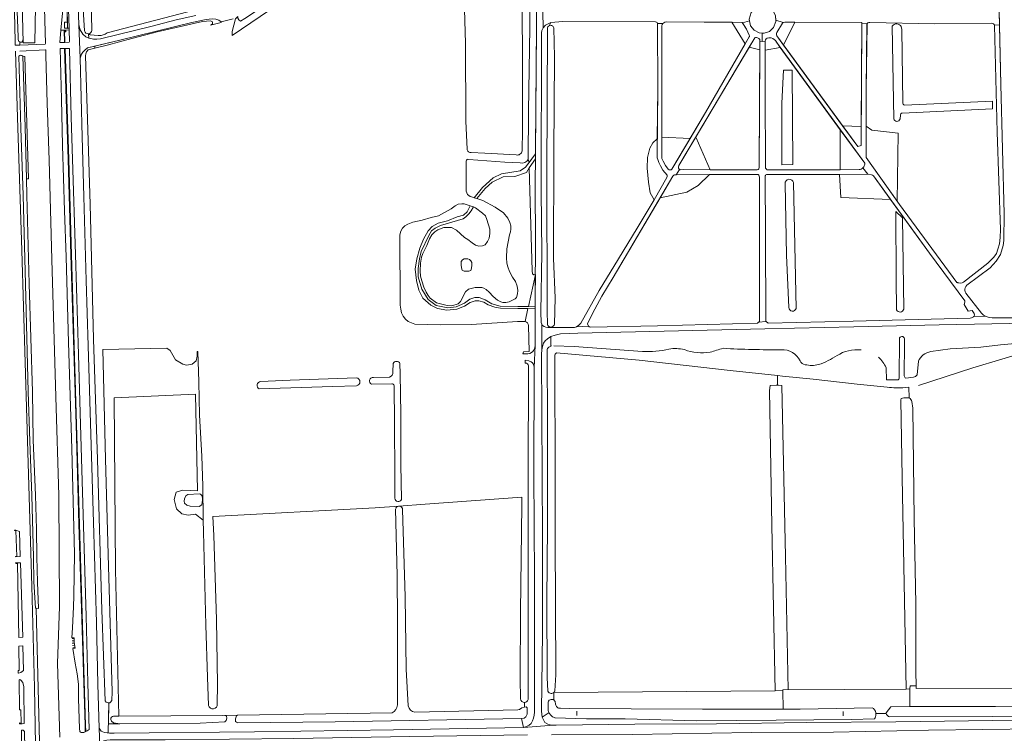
# Model space of a CAD drawing. Header units: metres. Extents: x 209813 to 223847, y 571801 to 587119.
# Tile 357 of 656: x 221449 to 221948, y 576187 to 576549. Entities that reach past the tile are written whole.
import ezdxf

# ---------------------------------------------------------------- set-up
doc = ezdxf.new("R2010")
doc.units = ezdxf.units.M
for name, color, linetype, lineweight in [('B-RO-BV-GELEIDECONSTRUCTIE-G', 8, 'Continuous', 0), ('B-RO-GR-BEPLANTING_CULTUUR_BOSPLANTSOEN-GV', 8, 'Continuous', 0), ('B-RO-GR-BOS_GEMENGD-GV', 8, 'Continuous', 0), ('B-RO-GR-GRAS-GV', 8, 'Continuous', 0), ('B-RO-GR-HAAG-GV', 8, 'Continuous', 0), ('B-RO-IE-MEUBILAIR_WEGMEUBILAIR-S', 8, 'Continuous', 0), ('B-RO-KW-KUNSTWERK_STUW-G', 8, 'Continuous', 0), ('B-RO-OG-TERREIN_CULTUURSCHEIDING-GV', 8, 'Continuous', 0), ('B-RO-OG-WATER_GREPPEL-GV', 8, 'Continuous', 0), ('B-RO-OG-WEG-GV', 8, 'Continuous', 0), ('B-RO-VH-VERHARDING_HALFVERHARDING-GV', 8, 'Continuous', 0), ('B-RO-VH-VERHARDING_PUIN-GV', 8, 'Continuous', 0), ('B-RO-VH-VERHARDING_TEGEL-GV', 8, 'Continuous', 0)]:
    doc.layers.add(name, color=color, linetype=linetype, lineweight=lineweight)

# ---------------------------------------------------------------- blocks, each defined once
blk = doc.blocks.new('SIE-WEG_AFVALBAK-SO')
at = {"linetype": 'ByBlock', "lineweight": 18}
h = blk.add_hatch(color=0, dxfattribs=at)
h.dxf.hatch_style = 1
h.paths.add_polyline_path([(-1.5, -1.5), (1.5, -1.5), (1.5, 1.5), (-1.5, 1.5)])
at = {"color": 0, "linetype": 'ByBlock', "lineweight": 18}
for points in [[(-2, -2), (2, -2), (2, 2), (-2, 2)], [(-1.5, -1.5), (1.5, -1.5), (1.5, 1.5), (-1.5, 1.5)]]:
    blk.add_lwpolyline(points, close=True, dxfattribs=at)

msp = doc.modelspace()

# ---------------------------------------------------------------- linework, layer by layer
at = {"layer": 'B-RO-BV-GELEIDECONSTRUCTIE-G', "flags": 128}
for points in [[(221475.842, 576235.586), (221476.729, 576235.589)], [(221475.867, 576234.402), (221476.727, 576234.404)], [(221475.89, 576233.259), (221476.758, 576233.259)], [(221476.023, 576232.059), (221476.916, 576232.17)], [(221477.074, 576231.015), (221476.185, 576230.868)]]:
    msp.add_lwpolyline(points, dxfattribs=at)
at = {"layer": 'B-RO-GR-BEPLANTING_CULTUUR_BOSPLANTSOEN-GV', "flags": 128}
for points in [[(221449.147, 576650.349), (221449.657, 576592.714), (221450.974, 576537.673), (221456.964, 576537.775), (221458.134, 576602.18), (221452.917, 576624.721), (221450.102, 576640.276), (221450.161, 576653.339), (221449.079, 576653.336)], [(221452.681, 576468.777), (221453.788, 576468.777), (221451.843, 576530.832), (221450.81, 576530.962), (221452.133, 576494.853)], [(221539.667, 576381.191), (221539.226, 576381.1), (221539.226, 576378.812), (221538.797, 576376.38), (221536.648, 576374.664), (221533.927, 576374.235), (221532.065, 576374.664), (221528.341, 576376.952), (221525.619, 576381.672), (221523.901, 576382.816), (221491.402, 576382.13), (221492.77, 576326.49), (221494.27, 576272.33), (221496.15, 576208.47), (221495.93, 576204.07), (221495.353, 576203.288), (221494.91, 576202.93), (221494.504, 576202.92), (221494.303, 576192.28), (221500, 576192.332), (221496.83, 576192.79), (221495.79, 576193.55), (221495.43, 576194.43), (221495.51, 576195.21), (221495.79, 576195.71), (221496.35, 576196.01), (221496.87, 576196.15), (221499.486, 576196.166), (221497.898, 576270.564), (221497.104, 576357.612), (221538.379, 576359.464), (221539.438, 576310.516), (221532.029, 576310.78), (221528.59, 576309.722), (221527.531, 576306.018), (221528.854, 576301.255), (221531.5, 576298.874), (221534.675, 576298.08), (221538.379, 576298.61), (221542.319, 576295.579), (221542.059, 576313.023), (221541.648, 576327.981), (221540.522, 576348.8), (221540.049, 576365.738)], [(221540.95, 576308.77), (221541.55, 576308.13), (221542.01, 576306.97), (221542.01, 576305.67), (221541.57, 576303.43), (221540.31, 576302.49), (221535.77, 576302.63), (221534.01, 576303.21), (221532.85, 576304.15), (221532.65, 576305.21), (221532.83, 576306.49), (221533.45, 576307.87), (221534.45, 576308.53), (221540.37, 576308.89)]]:
    msp.add_lwpolyline(points, close=True, dxfattribs=at)
at = {"layer": 'B-RO-GR-BOS_GEMENGD-GV', "flags": 128}
for points in [[(221703.983, 576482.864), (221704.108, 576493.467), (221704.265, 576527.933), (221703.809, 576583.634), (221703.334, 576637.521), (221704.48, 576672.684)], [(221673.395, 576639.499), (221673.337, 576631.753), (221673.682, 576615.544), (221674.371, 576585.223), (221674.463, 576566.468), (221675.295, 576537.358), (221675.53, 576497.938), (221676.061, 576483.752)], [(221945.29, 576576.13), (221946.59, 576516.57), (221948.31, 576450.89), (221948.13, 576437.43), (221947.91, 576434.87), (221946.55, 576430.41), (221944.27, 576426.89), (221941.29, 576423.65), (221929.43, 576414.77), (221928.85, 576414.07), (221928.61, 576413.45), (221928.496, 576412.772), (221928.483, 576412.217), (221928.61, 576411.45), (221928.85, 576410.77), (221936.81, 576400.59), (221937.95, 576399.57), (221939.29, 576398.87), (221940.81, 576398.47), (221942.35, 576398.25), (221957.05, 576398.25)], [(221484.189, 576542.317), (221485.097, 576541.763), (221489.097, 576541.377), (221489.798, 576541.461), (221490.619, 576541.465), (221492.541, 576542.138), (221493.67, 576542.83), (221518.35, 576549.23), (221534.51, 576553.35), (221547.07, 576555.07), (221548.638, 576555.272), (221545.851, 576565.721), (221518.238, 576565.721), (221485.422, 576564.108), (221485.81, 576544.73), (221485.87, 576544.03)], [(221718.55, 576393.31), (221730.47, 576393.29), (221731.61, 576393.73), (221732.73, 576394.43), (221733.77, 576395.49), (221743.05, 576412.01), (221752.79, 576428.15), (221762.31, 576443.63), (221770.87, 576458.154), (221768.99, 576461.63), (221768.03, 576467.01), (221767.37, 576474.19), (221767.57, 576479.53), (221768.81, 576484.21), (221770.33, 576486.93), (221772.527, 576488.977), (221772.81, 576514.43), (221772.65, 576547.48), (221772.49, 576548.05), (221772.17, 576548.25), (221771.55, 576548.37), (221724.63, 576548.59), (221718.586, 576548.031), (221717.683, 576546.409)], [(221720.057, 576545.287), (221720.409, 576530.426), (221720.128, 576482.078), (221719.963, 576428.387), (221720.7, 576408.434), (221720.406, 576395.032)], [(221892.425, 576499.243), (221892.341, 576508.516), (221891.666, 576546.172)], [(221896.162, 576545.922), (221896.434, 576544.533), (221896.926, 576507.379)], [(221897.849, 576506.123), (221942.502, 576508.099), (221942.514, 576504.314), (221896.678, 576502.063)], [(221895.737, 576501.053), (221895.598, 576499.125)], [(221678.202, 576482.077), (221685.05, 576481.809), (221700.911, 576480.889)], [(221675.577, 576477.785), (221675.683, 576462.391)], [(221703.007, 576476.8), (221695.198, 576477.176), (221676.92, 576478.601)], [(221677.674, 576459.712), (221678.29, 576459.59), (221679.68, 576459.13), (221683.974, 576464.4), (221689.388, 576469.175), (221693.591, 576471.301), (221702.981, 576472.845), (221705.717, 576474.608), (221707.556, 576477.059), (221707.128, 576478.582)], [(221839.165, 576403.498), (221837.97, 576430.076), (221837.314, 576466.236)], [(221841.575, 576466.798), (221842.915, 576403.023)], [(221893.771, 576402.303), (221893.556, 576417.92), (221893.519, 576452.234), (221896.811, 576449.023), (221897.422, 576402.608)], [(221718.507, 576393.53), (221718.55, 576393.31)]]:
    msp.add_lwpolyline(points, dxfattribs=at)
for points in [[(221558.637, 576549.936), (221557.085, 576543.421), (221556.993, 576541.359), (221642.255, 576599.502), (221670.202, 576618.594), (221670.231, 576632.768), (221667.902, 576629.717), (221653.998, 576616.116), (221634.936, 576598.69), (221602.204, 576575.862), (221563.438, 576550.101), (221561.293, 576548.743), (221560.397, 576549.41), (221559.879, 576550.223), (221559.813, 576551.134)], [(221810.283, 576548.117), (221776.97, 576548.29), (221776.35, 576548.19), (221775.33, 576547.53), (221775.07, 576546.99), (221774.83, 576546.27), (221774.769, 576489.814), (221789.115, 576489.257), (221796.93, 576502.45), (221817.07, 576537.155)], [(221866.433, 576495.588), (221875.901, 576495.288), (221876.29, 576548.09), (221842.171, 576548.212), (221836.502, 576536.566)], [(221943.439, 576546.737), (221943.35, 576546.97), (221943.03, 576547.31), (221942.57, 576547.55), (221942.15, 576547.61), (221913.27, 576547.37), (221880.23, 576548.03), (221879.79, 576547.99), (221879.31, 576547.79), (221878.99, 576547.53), (221878.79, 576547.21), (221878.47, 576513.77), (221878.416, 576495.356), (221881.275, 576493.372), (221894.63, 576491.91), (221894.162, 576457.339), (221895.35, 576455.67), (221924.449, 576416.225), (221924.63, 576416.058), (221924.836, 576415.981), (221925.39, 576415.89), (221926.33, 576415.87), (221927.09, 576415.99), (221927.77, 576416.27), (221940.03, 576425.89), (221943.13, 576429.03), (221944.41, 576430.89), (221945.23, 576433.07), (221945.99, 576435.83), (221946.41, 576438.99), (221946.51, 576443.05), (221944.81, 576492.35), (221943.51, 576546.55)], [(221791.752, 576489.435), (221792.27, 576489.47), (221799.33, 576473.322), (221823.07, 576473.23), (221823.59, 576473.39), (221824.03, 576473.87), (221824.23, 576474.41), (221824.473, 576534.1), (221819.055, 576535.494)], [(221865.25, 576473.361), (221865.268, 576493.625), (221834.889, 576535.422), (221827.25, 576534.018), (221827.25, 576513.07), (221827.33, 576474.53), (221827.443, 576474.13), (221827.829, 576473.602), (221828.11, 576473.37), (221828.65, 576473.25)], [(221835.651, 576507.032), (221836.427, 576523.829), (221840.843, 576523.795), (221841.3, 576475.968), (221835.698, 576475.759)], [(221710.696, 576420.127), (221709.908, 576420.019), (221709.186, 576420.597), (221709.005, 576422.043), (221707.627, 576474.373), (221706.132, 576471.864), (221700.299, 576469.897), (221694.431, 576469.718), (221688.773, 576467.086), (221685.259, 576463.854), (221681.07, 576458.67), (221684.07, 576457.69), (221690.39, 576454.39), (221694.47, 576451.41), (221696.67, 576448.69), (221697.83, 576446.57), (221698.25, 576444.87), (221698.25, 576443.19), (221698.09, 576441.81), (221697.65, 576440.33), (221696.31, 576433.15), (221696.11, 576428.73), (221696.31, 576425.99), (221696.77, 576424.01), (221697.59, 576421.69), (221699.17, 576418.81), (221700.71, 576416.57), (221701.47, 576414.27), (221701.83, 576412.03), (221701.71, 576410.31), (221701.13, 576408.55), (221700.49, 576407.85), (221697.37, 576406.25), (221695.73, 576405.99), (221694.29, 576405.97), (221693.15, 576406.29), (221691.47, 576407.23), (221689.39, 576409.01), (221687.37, 576411.17), (221685.73, 576412.59), (221684.63, 576413.25), (221683.65, 576413.59), (221682.25, 576413.67), (221680.17, 576413.57), (221676.87, 576412.77), (221675.33, 576411.33), (221672.79, 576406.43), (221671.65, 576405.31), (221668.37, 576404.37), (221666.05, 576404.45), (221660.63, 576405.87), (221657.43, 576408.17), (221656.31, 576409.57), (221655.35, 576411.19), (221654.23, 576413.71), (221653.13, 576416.93), (221652.53, 576419.35), (221652.25, 576421.81), (221652.51, 576426.01), (221653.05, 576428.97), (221653.65, 576430.85), (221655.73, 576434.99), (221657.05, 576438.21), (221658.15, 576440.39), (221659.79, 576441.87), (221661.31, 576442.89), (221664.33, 576444.07), (221668.25, 576444.03), (221670.73, 576442.71), (221674.77, 576439.03), (221676.53, 576437.93), (221678.59, 576436.21), (221680.31, 576435.05), (221681.97, 576434.57), (221683.85, 576434.67), (221685.31, 576435.33), (221686.49, 576436.93), (221687.29, 576438.63), (221687.67, 576440.99), (221687.59, 576443.11), (221686.07, 576448.03), (221685.35, 576449.91), (221683.95, 576451.35), (221680.35, 576453.99), (221679.289, 576454.495), (221678.198, 576452.504), (221677.008, 576450.918), (221675.442, 576449.374), (221674.127, 576448.393), (221662.571, 576445.045), (221659.964, 576443.628), (221658.085, 576442.271), (221656.683, 576439.908), (221652.838, 576431.91), (221651.906, 576428.145), (221651.244, 576423.247), (221651.244, 576418.945), (221653.13, 576412.776), (221656.341, 576407.481), (221660.38, 576404.503), (221666.279, 576403.336), (221670.516, 576403.766), (221674.768, 576405.634), (221677.561, 576407.713), (221679.939, 576408.486), (221682.197, 576408.486), (221685.228, 576407.416), (221688.616, 576405.396), (221692.835, 576404.148), (221707.178, 576403.919)], [(221737.699, 576393.95), (221737.91, 576393.71), (221738.33, 576393.57), (221738.65, 576393.53), (221772.57, 576394.13), (221823.33, 576395.45), (221824.33, 576396.41), (221824.39, 576415.77), (221824.39, 576469.37), (221824.17, 576470.29), (221823.99, 576470.61), (221823.63, 576470.87), (221823.31, 576470.97), (221798.904, 576470.841), (221793.31, 576465.27), (221787.47, 576461.99), (221773.989, 576459.049), (221750.15, 576418.73), (221744.35, 576409.13), (221739.67, 576400.41), (221737.07, 576395.17)], [(221933.009, 576398.872), (221933.19, 576399.15), (221933.25, 576399.63), (221933.23, 576400.47), (221932.07, 576401.99), (221930.17, 576401.57), (221928.01, 576405.03), (221928.39, 576406.09), (221928.41, 576406.85), (221910.59, 576431.01), (221890.752, 576458.316), (221865.49, 576459.19), (221864.907, 576470.991), (221827.95, 576470.89), (221827.61, 576470.73), (221827.41, 576470.49), (221827.27, 576470.23), (221827.31, 576440.65), (221827.51, 576396.61), (221828.65, 576395.59), (221871.87, 576396.51), (221931.17, 576398.03), (221931.87, 576398.15), (221932.89, 576398.69)], [(221706.951, 576402.872), (221692.95, 576403.096), (221690.11, 576403.61), (221686.865, 576404.815), (221684.548, 576406.159), (221682.044, 576406.9), (221680.144, 576406.9), (221677.594, 576405.927), (221674.848, 576404.167), (221670.954, 576402.545), (221665.901, 576402.035), (221661.166, 576402.966), (221657.642, 576404.588), (221653.702, 576408.203), (221651.662, 576412.328), (221650.411, 576417.148), (221649.812, 576422.92), (221650.693, 576428.11), (221652.223, 576433.486), (221654.077, 576438.167), (221656.302, 576442.292), (221658.434, 576444.47), (221661.355, 576446.232), (221666.082, 576447.376), (221671.148, 576449.389), (221674.263, 576450.251), (221676.068, 576451.909), (221677.739, 576455.021), (221674.65, 576456.07), (221673.39, 576456.07), (221671.59, 576455.83), (221670.03, 576455.11), (221667.95, 576453.53), (221661.55, 576450.01), (221657.81, 576449.15), (221653.37, 576447.79), (221648.55, 576446.73), (221645.99, 576445.67), (221644.49, 576444.83), (221643.41, 576443.75), (221642.49, 576442.19), (221642.01, 576440.33), (221642.25, 576404.71), (221642.47, 576402.57), (221642.89, 576400.825), (221643.637, 576399.11), (221644.91, 576397.49), (221646.21, 576396.35), (221649.65, 576395.03), (221662.75, 576394.75), (221678.31, 576394.79), (221701.63, 576396.33), (221705.588, 576396.317)], [(221678.07, 576427.19), (221677.31, 576427.87), (221676.45, 576428.19), (221675.55, 576428.19), (221674.57, 576428.11), (221673.79, 576427.69), (221673.13, 576426.77), (221673.044, 576425.509), (221673.06, 576425.092), (221673.25, 576423.53), (221673.55, 576422.39), (221674.55, 576421.93), (221676.93, 576421.95), (221678.01, 576422.31), (221678.35, 576423.43), (221678.51, 576424.93), (221678.47, 576426.23)]]:
    msp.add_lwpolyline(points, close=True, dxfattribs=at)
at = {"layer": 'B-RO-GR-BOS_GEMENGD-GV'}
for points in [[(221485.87, 576544.03, -0.3541454), (221484.189, 576542.317)], [(221717.683, 576546.409, -0.5022098), (221720.057, 576545.287)], [(221891.666, 576546.172, -0.5698342), (221896.162, 576545.922)], [(221896.926, 576507.379, 0.4447622), (221897.849, 576506.123)], [(221895.598, 576499.125, -0.8150113), (221892.425, 576499.243)], [(221896.678, 576502.063, 0.4085232), (221895.737, 576501.053)], [(221676.061, 576483.752, 0.4380865), (221678.202, 576482.077)], [(221700.911, 576480.889, 0.445322), (221703.983, 576482.864)], [(221676.92, 576478.601, 0.4755036), (221675.577, 576477.785)], [(221707.128, 576478.582, -0.340098), (221703.007, 576476.8)], [(221837.314, 576466.236, -0.9335936), (221841.575, 576466.798)], [(221675.683, 576462.391, 0.2370978), (221677.674, 576459.712)], [(221842.915, 576403.023, -0.8759967), (221839.165, 576403.498)], [(221897.422, 576402.608, -0.7052837), (221893.771, 576402.303)], [(221720.406, 576395.032, -0.3662617), (221718.507, 576393.53)]]:
    msp.add_lwpolyline(points, format="xyb", dxfattribs=at)
at = {"layer": 'B-RO-GR-GRAS-GV', "flags": 128}
for points in [[(222017.216, 576210.382), (222015.85, 576256.18), (222014.93, 576297.46), (222014.17, 576348.58), (222012.73, 576394.62), (222012.61, 576395.22), (222012.05, 576395.96), (222011.13, 576396.12), (222010.25, 576396.1), (221983.375, 576388.012), (221961.893, 576381.611), (221932.503, 576372.797), (221904.943, 576363.893)], [(221832.708, 576364.089), (221833.472, 576364.122), (221833.38, 576368.916), (221809.523, 576371.467), (221763.249, 576376.684), (221721.457, 576380.46)], [(221720.513, 576379.036), (221720.512, 576370.839), (221720.731, 576324.108), (221720.663, 576286.956), (221721.121, 576217.096), (221720.655, 576209.071)], [(221873.835, 576364.536), (221851.559, 576367.157), (221835.954, 576368.641), (221833.38, 576368.916)], [(221889.031, 576363.096), (221873.835, 576364.536)], [(221545.04, 576201.643), (221544.569, 576215.929), (221543.738, 576242.325), (221542.418, 576289.647), (221542.319, 576295.579), (221538.379, 576298.61), (221534.675, 576298.08), (221531.5, 576298.874), (221528.854, 576301.255), (221527.531, 576306.018), (221528.59, 576309.722), (221532.029, 576310.78), (221539.438, 576310.516), (221538.379, 576359.464), (221497.104, 576357.612), (221497.898, 576270.564), (221499.486, 576196.166), (221552.35, 576196.49), (221559.79, 576196.73), (221638.18, 576197.922)], [(221720.03, 576208.153), (221832.204, 576209.085), (221830.614, 576292.836), (221829.344, 576361.417), (221829.662, 576363.957), (221832.708, 576364.089)], [(221833.472, 576364.122), (221833.92, 576364.083), (221835.602, 576363.935), (221837.587, 576277.152), (221838.91, 576209.542)], [(221900.027, 576363.014), (221898.172, 576362.832)], [(221900.027, 576363.014), (221900.203, 576357.671)], [(221898.755, 576209.905), (221896.721, 576317.236), (221896.06, 576356.659), (221896.192, 576357.321), (221897.515, 576357.718), (221900.203, 576357.671)], [(221901.597, 576355.722), (221902.059, 576352.388), (221902.747, 576296.23), (221903.536, 576253.168), (221903.598, 576220.165), (221903.727, 576210.162), (222017.216, 576210.382)], [(221703.818, 576307.336), (221654.852, 576303.771), (221641.493, 576302.697)], [(221703.093, 576204.973), (221703.056, 576215.065), (221703.242, 576249.244), (221703.823, 576303.147), (221703.818, 576307.336)], [(221641.439, 576302.694), (221629.467, 576301.922), (221547.168, 576297.425), (221547.714, 576287.779), (221549.059, 576245.17), (221549.495, 576212.294), (221549.462, 576202.32)], [(221640.754, 576201.833), (221640.841, 576209.65), (221640.819, 576244.485), (221640.627, 576267.366), (221639.836, 576301.416)], [(221643.413, 576300.967), (221644.678, 576256.617), (221645.239, 576220.067), (221646.148, 576201.34)], [(221883.319, 576197.908), (221883.368, 576197.562), (221888.566, 576197.556), (221888.489, 576197.905), (221890.832, 576200.854), (221900.48, 576201.032), (221900.623, 576210.103), (221898.755, 576209.905), (221836.16, 576209.532), (221836.167, 576209.118)], [(221903.671, 576211.503), (221900.646, 576211.541), (221900.623, 576210.103)], [(221720.03, 576208.153), (221720.011, 576204.384)], [(221723.377, 576200.204), (221728.173, 576200.138), (221759.288, 576199.956), (221795.381, 576199.774), (221836.254, 576199.728), (221836.167, 576209.118), (221832.204, 576209.085)], [(221649.688, 576198.112), (221701.89, 576199.33), (221702.65, 576199.49), (221703.926, 576200.432), (221705.022, 576200.742), (221705.22, 576200.758), (221705.246, 576203.165)], [(221720.683, 576203.574), (221720.945, 576202.193)], [(221836.254, 576199.728), (221844.899, 576199.718), (221881.479, 576200.471)], [(221900.48, 576201.032), (221943.986, 576201.137), (221997.983, 576201.366)]]:
    msp.add_lwpolyline(points, dxfattribs=at)
at = {"layer": 'B-RO-GR-GRAS-GV'}
for points in [[(221721.457, 576380.46, 0.2435103), (221720.513, 576379.036)], [(221898.172, 576362.832, -0.0531701), (221889.031, 576363.096)], [(221900.203, 576357.671, -0.1825558), (221901.597, 576355.722)], [(221705.246, 576203.165, -0.4132886), (221703.093, 576204.973)], [(221720.655, 576209.071, -0.1431128), (221720.03, 576208.153)], [(221549.462, 576202.32, -0.9241846), (221545.04, 576201.643)], [(221638.18, 576197.922, 0.2777084), (221640.754, 576201.833)], [(221646.148, 576201.34, 0.2766073), (221649.688, 576198.112)], [(221720.011, 576204.384, -0.1416037), (221720.683, 576203.574)], [(221720.945, 576202.193, 0.4267798), (221723.377, 576200.204)], [(221881.479, 576200.471, -0.2186735), (221883.319, 576197.908)]]:
    msp.add_lwpolyline(points, format="xyb", dxfattribs=at)
msp.add_arc((221641.584, 576300.867), 1.832, 3.12673, 154.6986, dxfattribs=at)
at = {"layer": 'B-RO-GR-HAAG-GV', "flags": 128}
msp.add_lwpolyline([(221471.783, 576544.176), (221471.944, 576537.957), (221472.244, 576537.962), (221472.082, 576544.193)], close=True, dxfattribs=at)
for points in [[(221479.331, 576293.602), (221482.425, 576191.56), (221482.55, 576188.278), (221482.845, 576188.413), (221482.725, 576191.57), (221479.631, 576293.611), (221478.152, 576344.105), (221475.593, 576430.256), (221474.133, 576478.508), (221472.345, 576534.797), (221472.044, 576534.801), (221473.833, 576478.499)], [(221475.293, 576430.247), (221477.852, 576344.096)]]:
    msp.add_lwpolyline(points, dxfattribs=at)
at = {"layer": 'B-RO-KW-KUNSTWERK_STUW-G', "flags": 128}
for points in [[(221731.804, 576198.67), (221731.804, 576196.426)], [(221866.74, 576198.532), (221866.74, 576196.341)]]:
    msp.add_lwpolyline(points, dxfattribs=at)
at = {"layer": 'B-RO-OG-TERREIN_CULTUURSCHEIDING-GV', "flags": 128}
msp.add_lwpolyline([(221819.315, 576548.953), (221819.79, 576546.41), (221821.65, 576544.09), (221824.21, 576542.77), (221826.67, 576542.59), (221829.37, 576543.41), (221831.43, 576545.57), (221832.61, 576548.59), (221832.51, 576551.65), (221830.95, 576554.39), (221828.01, 576556.21), (221824.77, 576556.35), (221821.69, 576554.79), (221820.15, 576553.07), (221819.17, 576549.73)], close=True, dxfattribs=at)
at = {"layer": 'B-RO-OG-WATER_GREPPEL-GV', "flags": 128}
for points in [[(221638.569, 576375.058), (221638.472, 576370.842)], [(221642.852, 576306.127), (221642.472, 576323.859), (221642.529, 576349.41), (221642.191, 576369.877), (221642.08, 576375.052)], [(221620.076, 576367.86), (221586.403, 576366.568), (221571.548, 576365.878)], [(221627.629, 576364.49), (221637.877, 576364.756)], [(221636.772, 576368.165), (221628.604, 576368.015)], [(221570.773, 576362.236), (221608.028, 576363.414), (221620.073, 576363.723)], [(221639.142, 576363.884), (221639.358, 576344.822), (221639.5, 576318.453), (221639.453, 576306.67)]]:
    msp.add_lwpolyline(points, dxfattribs=at)
at = {"layer": 'B-RO-OG-WATER_GREPPEL-GV'}
for points in [[(221642.08, 576375.052, 0.596411), (221638.569, 576375.058)], [(221638.472, 576370.842, -0.3849128), (221636.772, 576368.165)], [(221571.548, 576365.878, 0.8107968), (221570.773, 576362.236)], [(221620.073, 576363.723, 0.8191928), (221620.076, 576367.86)], [(221628.604, 576368.015, 0.8330923), (221627.629, 576364.49)], [(221637.877, 576364.756, -0.3419492), (221639.142, 576363.884)], [(221639.453, 576306.67, 0.7929016), (221642.852, 576306.127)]]:
    msp.add_lwpolyline(points, format="xyb", dxfattribs=at)
at = {"layer": 'B-RO-OG-WEG-GV', "flags": 128}
for points in [[(221471.175, 576578.428), (221471.324, 576578.654), (221472.477, 576578.779), (221473.113, 576559.69), (221473.58, 576545.05), (221474.316, 576545.072), (221473.07, 576583.67), (221471.31, 576643.61), (221469.39, 576714.58), (221468.09, 576754.1), (221467.882, 576763.264), (221466.759, 576822.055), (221464.714, 576943.23)], [(221482.123, 576543.741), (221480.21, 576574.47), (221477.95, 576651.31), (221476.29, 576714.066), (221476.51, 576728.48), (221475.314, 576767.447), (221474.977, 576789.388), (221474.914, 576791.342), (221473.701, 576790.798), (221472.535, 576789.563), (221473.247, 576759.1), (221473.69, 576743.18), (221474.59, 576703.194), (221474.67, 576701.55), (221476.13, 576657.27), (221477.21, 576610.47), (221478.53, 576566.93), (221479.31, 576546.758), (221479.97, 576544.33), (221481.35, 576542.05), (221482.77, 576540.79), (221484.274, 576540.108), (221484.189, 576542.317)], [(221707.579, 576674.678), (221708.019, 576666.543), (221707.375, 576635.511), (221707.75, 576581.586), (221707.945, 576545.408), (221707.277, 576503.075), (221707.128, 576478.582), (221707.556, 576477.059), (221710.808, 576481.365), (221712.221, 576671.789), (221712.288, 576673.653), (221712.153, 576675.099), (221712.15, 576676.44), (221711.81, 576678.34), (221711.33, 576679.28), (221710.45, 576680), (221709.57, 576680.32), (221708.35, 576680.32)], [(221454.066, 576625.339), (221452.941, 576625.925), (221450.221, 576640.218), (221451.405, 576640.411), (221450.786, 576653.341), (221450.161, 576653.339), (221450.102, 576640.276), (221452.917, 576624.721), (221458.134, 576602.18), (221456.964, 576537.775), (221450.974, 576537.673), (221450.935, 576539.315), (221450.72, 576538.451), (221450.374, 576538.078), (221449.712, 576538.054), (221449.429, 576538.149)], [(221655.294, 576632.376), (221652.884, 576629.414), (221637.758, 576614.671), (221631.09, 576608.763), (221615.269, 576596.367), (221593.596, 576579.324), (221580.725, 576570.83), (221573.957, 576567.255), (221573.757, 576567.213), (221573.555, 576567.195), (221567.679, 576562.747), (221561.01, 576558.59), (221557.09, 576557.03), (221554.09, 576556.15), (221547.07, 576555.07), (221534.51, 576553.35), (221518.35, 576549.23), (221493.67, 576542.83), (221492.541, 576542.138), (221490.619, 576541.465), (221489.798, 576541.461), (221489.097, 576541.377), (221485.097, 576541.763), (221484.189, 576542.317)], [(221449.38, 576536.539), (221462.139, 576537.031), (221462.357, 576537.368), (221460.676, 576597.249), (221458.324, 576609.253), (221454.439, 576625.869)], [(221484.274, 576540.108), (221484.49, 576540.01), (221486.69, 576539.57), (221488.37, 576539.55), (221490.29, 576539.79), (221515.77, 576546.03), (221528.59, 576549.31), (221538.57, 576551.63)], [(221471.783, 576544.176), (221470.084, 576544.083), (221469.681, 576537.917), (221471.944, 576537.957)], [(221472.082, 576544.193), (221471.783, 576544.176), (221471.944, 576537.957), (221472.244, 576537.962)], [(221714.719, 576545.356), (221714.059, 576544.044), (221713.815, 576542.72), (221713.63, 576462.71), (221713.99, 576431.27), (221713.51, 576401.01), (221713.67, 576395.91), (221713.95, 576394.97), (221714.39, 576394.25), (221715.09, 576393.85), (221716.03, 576393.51), (221718.55, 576393.31), (221718.507, 576393.53)], [(221717.683, 576546.409), (221718.586, 576548.031), (221715.923, 576546.734), (221714.719, 576545.356)], [(221716.813, 576394.749), (221716.676, 576401.763), (221716.464, 576470.697), (221716.819, 576545.063)], [(221469.611, 576185.453), (221468.522, 576222.953), (221469.428, 576251.844), (221469.122, 576308.044), (221467.682, 576358.063), (221465.606, 576427.762), (221464.163, 576478.259), (221463.272, 576507.129), (221462.59, 576531.369), (221462.484, 576534.047), (221462.301, 576534.141), (221449.288, 576533.555)], [(221472.044, 576534.801), (221469.836, 576534.824), (221470.43, 576509.211), (221471.068, 576485.615), (221472.041, 576452.511), (221472.786, 576429.104), (221474.037, 576385.666), (221475.644, 576331.695), (221477.069, 576278.548), (221476.766, 576257.206), (221476.543, 576251.685), (221475.98, 576240.965), (221475.745, 576235.867), (221476.937, 576235.905), (221476.943, 576233.507), (221477.333, 576230.664), (221476.151, 576230.439), (221477.478, 576222.972), (221478.456, 576217.698), (221479.031, 576212.455), (221479.174, 576205.002), (221479.548, 576189.932), (221479.74, 576188.344), (221479.881, 576188.161), (221480.093, 576187.997), (221480.503, 576187.803), (221481.089, 576187.812), (221481.739, 576187.92), (221482.55, 576188.278)], [(221472.345, 576534.797), (221472.044, 576534.801), (221473.833, 576478.499), (221475.293, 576430.247), (221477.852, 576344.096), (221479.331, 576293.602), (221482.425, 576191.56), (221482.55, 576188.278), (221482.845, 576188.413)], [(221479.631, 576293.611), (221482.725, 576191.57), (221482.845, 576188.413), (221483.529, 576188.738), (221484.439, 576189.361), (221483.89, 576213.03), (221483.01, 576246.91), (221480.15, 576344.19), (221479.07, 576379.63), (221477.59, 576430.37), (221476.13, 576478.65), (221475.451, 576500), (221474.587, 576534.572), (221474.466, 576534.775), (221472.345, 576534.797), (221474.133, 576478.508)], [(221487.38, 576536.073), (221483.65, 576535.17), (221482.35, 576534.05), (221481.35, 576533.05), (221480.61, 576531.91), (221479.965, 576529.85), (221480.91, 576489.95), (221481.77, 576459.71), (221482.93, 576417.09), (221484.05, 576383.97), (221486.65, 576294.43), (221488.31, 576243.69), (221488.83, 576212.35), (221489.655, 576190.024), (221490.55, 576188.63), (221492.21, 576187.91), (221494.216, 576187.65), (221494.504, 576202.92), (221494.11, 576202.91), (221493.15, 576203.21), (221492.57, 576203.93), (221490.933, 576250), (221488.67, 576326.35), (221486.79, 576387.35), (221485.05, 576455.87), (221482.73, 576531.11), (221482.77, 576532.09), (221483.11, 576533.21), (221483.97, 576534.17), (221487.401, 576535.031)], [(221447.108, 576533.457), (221448.132, 576499.839), (221450.331, 576432.344), (221452.964, 576347.181), (221455.438, 576262.113), (221456.726, 576210.626), (221457.579, 576162.557), (221457.936, 576140.194), (221458.703, 576114.5), (221458.94, 576114.515), (221458.795, 576108.725), (221459.364, 576108.614), (221459.413, 576108.452), (221460.318, 576108.393), (221459.615, 576144.066), (221459.372, 576166.948)], [(221457.717, 576250.911), (221457.268, 576250.935), (221456.445, 576264.389), (221456.368, 576276.822), (221455.411, 576308.175), (221454.403, 576335.637), (221453.663, 576360.628), (221452.193, 576415.305), (221451.077, 576460.388), (221449.839, 576494.494), (221448.845, 576530.957)], [(221450.81, 576530.962), (221451.843, 576530.832), (221453.788, 576468.777), (221452.681, 576468.777), (221452.857, 576460.396), (221454.046, 576415.487), (221455.752, 576360.741), (221456.193, 576336.17), (221457.364, 576308.241), (221457.738, 576291.089), (221457.986, 576277.033), (221458.4, 576264.144), (221458.853, 576250.849), (221457.717, 576250.911), (221459.651, 576169.67), (221459.372, 576166.948), (221460.546, 576166.982), (221460.739, 576144.081), (221459.615, 576144.066)], [(221475.593, 576430.256), (221478.152, 576344.105)], [(221707.232, 576394.395), (221707.613, 576381.149), (221704.746, 576380.936), (221704.306, 576379.918), (221706.95, 576379.99), (221707.95, 576380.11), (221708.71, 576380.55), (221709.41, 576381.17), (221709.81, 576381.71), (221710.15, 576382.29), (221710.473, 576383.077), (221710.65, 576384.33), (221710.62, 576402.813), (221706.951, 576402.872)], [(221706.951, 576402.872), (221705.588, 576396.317)], [(221960.07, 576395.57), (221915.39, 576394.67), (221872.13, 576393.73), (221826.99, 576392.59), (221732.29, 576390.49), (221723.43, 576390.03), (221720.81, 576389.49), (221718.63, 576388.67)], [(221717.844, 576383.566), (221718.149, 576383.735), (221718.47, 576383.874), (221718.63, 576388.67), (221716.85, 576387.57), (221715.75, 576386.55), (221714.91, 576385.41), (221714.27, 576383.75), (221713.91, 576381.95), (221713.81, 576379.85), (221714.37, 576287.55), (221714.31, 576238.47), (221713.79, 576198.71), (221714.15, 576195.59), (221717.638, 576197.951)], [(221895.098, 576367.575), (221895.251, 576387.527)], [(221897.78, 576387.679), (221897.839, 576385.392), (221897.73, 576368.771)], [(221911.161, 576381.083), (221921.004, 576382.527), (221936.564, 576383.372), (221946.547, 576384.529), (221959.411, 576385.78), (221959.594, 576385.818)], [(221717.012, 576208.819), (221716.609, 576215.729), (221716.595, 576254.908), (221716.858, 576292.82), (221716.783, 576342.827), (221716.685, 576382.379)], [(221718.47, 576383.874), (221718.864, 576383.994)], [(221720.002, 576384.077), (221730.454, 576383.738), (221765.074, 576381.116)], [(221705.246, 576203.165), (221705.22, 576200.758), (221706.001, 576200.819), (221706.49, 576200.45), (221706.47, 576197.23), (221705.87, 576195.83), (221705.11, 576195.23), (221703.61, 576194.95), (221704.77, 576190.45), (221706.27, 576190.87), (221707.51, 576191.55), (221708.51, 576192.53), (221709.31, 576193.73), (221709.75, 576195.13), (221710.09, 576196.73), (221710.23, 576198.25), (221710.29, 576266.21), (221710.01, 576319.55), (221710.09, 576372.87), (221709.89, 576374.33), (221709.25, 576375.41), (221708.55, 576375.97), (221707.47, 576376.49), (221705.568, 576376.809), (221705.569, 576375.231)], [(221904.219, 576369.348), (221904.889, 576376.157)], [(221707.169, 576373.842), (221707.205, 576366.096), (221707.083, 576325.291), (221707.142, 576260.894), (221706.977, 576204.541)], [(221888.487, 576372.914), (221888.638, 576366.734), (221894.67, 576366.717)], [(221898.566, 576367.649), (221902.33, 576368.069)], [(221718.727, 576204.677), (221719.054, 576204.693), (221719.38, 576204.653), (221719.708, 576204.547), (221720.011, 576204.384), (221720.03, 576208.153), (221719.689, 576207.928), (221719.363, 576207.794), (221719.041, 576207.723), (221718.712, 576207.708)], [(221717.275, 576198.994), (221717.208, 576203.345)], [(221703.61, 576194.95), (221609.15, 576193.29), (221559.85, 576192.85), (221559.13, 576193.07), (221558.75, 576193.53), (221558.73, 576194.89), (221559.23, 576196.39), (221559.79, 576196.73), (221553.35, 576196.47), (221554.05, 576196.21), (221554.25, 576195.21), (221554.01, 576194.01), (221553.33, 576193.21), (221540.85, 576192.69), (221494.303, 576192.28)], [(221714.15, 576195.59), (221715.59, 576192.89), (221717.03, 576192.17), (221718.23, 576191.79), (221719.91, 576191.63), (221721.21, 576191.61), (221761.21, 576192.11), (221802.47, 576192.35), (221848.27, 576192.89), (221893.49, 576193.33), (221954.87, 576194.17), (222009.65, 576194.73), (222018.917, 576194.904)], [(221882.565, 576194.852), (221870.921, 576194.558), (221832.697, 576194.125), (221792.559, 576193.879), (221756.153, 576194.875), (221736.586, 576194.894), (221720.626, 576195.319)], [(221888.782, 576197.019), (221888.667, 576197.255), (221888.566, 576197.556), (221883.368, 576197.562), (221883.385, 576197.074)], [(221997.388, 576196.394), (221974.653, 576196.261), (221942.487, 576195.916), (221890.084, 576195.862)], [(221494.216, 576187.65), (221494.83, 576187.57), (221497.11, 576187.53), (221568.31, 576188.17), (221638.85, 576189.19), (221704.77, 576190.45)], [(222025.815, 576186.872), (222025.087, 576189.03), (222024.337, 576190.05), (222023.493, 576190.66), (222022.93, 576190.976), (222022.296, 576191.176), (222021.007, 576191.293), (222019.259, 576191.269), (221965.13, 576189.81), (221909.95, 576189.15), (221861.79, 576188.11), (221820.23, 576187.89), (221759.87, 576186.85)]]:
    msp.add_lwpolyline(points, dxfattribs=at)
for points in [[(221444.62, 576653.324), (221445.184, 576619.294), (221446.347, 576568.472), (221446.957, 576538.403), (221447.017, 576536.448), (221449.38, 576536.539), (221449.429, 576538.149), (221448.895, 576538.329), (221448.57, 576539.417), (221448.458, 576540.788), (221447.516, 576566.77), (221446.952, 576592.774), (221446.357, 576650.941), (221446.992, 576652.04), (221447.686, 576652.362), (221448.538, 576652.034), (221448.846, 576651.427), (221449.147, 576650.349), (221449.079, 576653.336)], [(221487.38, 576536.073), (221487.401, 576535.031), (221493.69, 576536.61), (221506.11, 576539.91), (221518.97, 576543.25), (221541.95, 576548.57), (221545.97, 576548.87), (221547.05, 576548.39), (221547.05, 576547.37), (221546.39, 576546.85), (221546.024, 576546.64), (221551.494, 576548.069), (221551.37, 576548.41), (221550.17, 576549.29), (221548.75, 576549.69), (221546.83, 576549.81), (221543.87, 576549.59), (221536.61, 576548.09), (221500, 576539.129)], [(221474.357, 576544.318), (221472.082, 576544.193), (221472.244, 576537.962), (221474.311, 576537.999), (221474.493, 576538.323)], [(221817.07, 576537.155), (221819.11, 576540.67), (221819.21, 576540.95), (221819.25, 576541.25), (221819.15, 576541.63), (221817.67, 576544.71), (221815.59, 576548.09), (221810.283, 576548.117)], [(221842.171, 576548.212), (221837.21, 576548.23), (221836.35, 576547.99), (221835.91, 576547.77), (221833.11, 576542.89), (221832.97, 576542.43), (221832.97, 576541.55), (221833.11, 576541.21), (221836.502, 576536.566)], [(221824.473, 576534.1), (221824.45, 576539.39), (221824.01, 576539.97), (221823.27, 576540.31), (221822.77, 576540.37), (221822.23, 576540.37), (221821.91, 576540.31), (221819.055, 576535.494)], [(221827.25, 576534.018), (221834.889, 576535.422), (221832.37, 576538.81), (221831.03, 576539.91), (221830.21, 576540.23), (221828.99, 576540.29), (221828.29, 576540.11), (221827.75, 576539.73), (221827.41, 576539.25), (221827.25, 576538.57)], [(221866.433, 576495.588), (221874.13, 576485.05), (221875.83, 576485.67), (221875.901, 576495.288)], [(221878.416, 576495.356), (221878.37, 576479.53), (221894.162, 576457.339), (221894.63, 576491.91), (221881.275, 576493.372)], [(221770.87, 576458.154), (221777.35, 576469.37), (221777.53, 576469.85), (221777.59, 576470.29), (221777.59, 576470.61), (221775.33, 576473.15), (221774.07, 576475.25), (221773.27, 576476.93), (221772.71, 576478.51), (221772.53, 576479.43), (221772.43, 576480.25), (221772.527, 576488.977), (221770.33, 576486.93), (221768.81, 576484.21), (221767.57, 576479.53), (221767.37, 576474.19), (221768.03, 576467.01), (221768.99, 576461.63)], [(221774.769, 576489.814), (221774.758, 576479.311), (221774.809, 576479.028), (221775.43, 576477.65), (221776.71, 576475.43), (221778.05, 576473.57), (221778.53, 576473.29), (221778.97, 576473.27), (221779.49, 576473.33), (221779.87, 576473.65), (221789.115, 576489.257)], [(221799.33, 576473.322), (221792.27, 576489.47), (221791.752, 576489.435), (221783.45, 576475.43), (221783.33, 576474.71), (221783.35, 576474.17), (221783.57, 576473.71), (221783.882, 576473.409), (221784.101, 576473.318), (221785.614, 576473.375)], [(221865.25, 576473.361), (221874.79, 576473.39), (221875.33, 576473.43), (221875.87, 576473.55), (221876.43, 576474.01), (221877.15, 576474.81), (221877.71, 576476.09), (221877.71, 576476.27), (221877.65, 576476.59), (221865.268, 576493.625)], [(221782.112, 576470.752), (221781.75, 576470.75), (221781.27, 576470.67), (221780.85, 576470.53), (221780.47, 576470.01), (221773.989, 576459.049), (221787.47, 576461.99), (221793.31, 576465.27), (221798.904, 576470.841)], [(221864.907, 576470.991), (221865.49, 576459.19), (221890.752, 576458.316), (221882.11, 576470.21), (221881.69, 576470.53), (221881.13, 576470.71), (221879.316, 576471.029)], [(221710.696, 576420.127), (221707.178, 576403.919), (221710.618, 576403.864), (221710.61, 576409.09)], [(221449.61, 576277.077), (221449.241, 576289.764), (221447.391, 576290.538), (221446.695, 576290.54), (221446.723, 576290.287), (221447.327, 576290.285), (221447.913, 576277.219), (221447.198, 576277.221), (221447.228, 576276.905)], [(221447.255, 576273.564), (221448.237, 576273.533), (221448.804, 576236.147), (221450.801, 576236.205), (221449.703, 576273.889), (221448.76, 576273.959), (221447.241, 576273.931)], [(221448.488, 576219.335), (221448.558, 576217.898), (221448.755, 576217.905), (221449.943, 576218.266), (221451.173, 576219.334), (221450.93, 576231.782), (221448.872, 576231.723), (221449.059, 576219.375)], [(221451.642, 576192.37), (221451.316, 576211.128), (221450.833, 576213.313), (221449.949, 576214.422), (221449.428, 576214.803), (221448.948, 576214.615), (221449.248, 576199.392), (221449.914, 576199.333), (221450.009, 576192.658), (221449.243, 576192.734), (221449.222, 576192.243), (221450.562, 576192.262)], [(221451.71, 576188.455), (221451.092, 576189.05), (221450.206, 576189.036), (221450.415, 576163.08), (221449.773, 576163.089), (221449.773, 576161.957), (221451.108, 576161.94), (221452.164, 576162.377)]]:
    msp.add_lwpolyline(points, close=True, dxfattribs=at)
at = {"layer": 'B-RO-OG-WEG-GV'}
for points in [[(221716.819, 576545.063, -0.2608574), (221717.683, 576546.409)], [(221484.189, 576542.317, -0.3763152), (221482.123, 576543.741)], [(221705.588, 576396.317, -0.2972815), (221707.232, 576394.395)], [(221718.507, 576393.53, -0.3039745), (221716.813, 576394.749)], [(221895.251, 576387.527, -0.9189717), (221897.78, 576387.679)], [(221716.685, 576382.379, -0.1210705), (221717.844, 576383.566)], [(221765.074, 576381.116, 0.0722714), (221778.411, 576382.392)], [(221778.411, 576382.392, -0.1018417), (221786.256, 576382.075)], [(221786.256, 576382.075, 0.1249205), (221799.305, 576380.745)], [(221799.305, 576380.745, -0.0197964), (221805.857, 576382.75)], [(221805.857, 576382.75, 0.0164137), (221835.408, 576382.063)], [(221835.408, 576382.063, -0.2981229), (221844.87, 576376.4)], [(221863.648, 576379.044, -0.1771951), (221875.838, 576381.922)], [(221904.889, 576376.157, -0.2646872), (221911.161, 576381.083)], [(221705.569, 576375.231, -0.4439924), (221707.169, 576373.842)], [(221844.87, 576376.4, 0.276983), (221847.526, 576374.456)], [(221847.526, 576374.456, 0.1088943), (221854.294, 576374.471)], [(221854.294, 576374.471, 0.0509438), (221863.648, 576379.044)], [(221884.625, 576378.331, -0.0988486), (221888.487, 576372.914)], [(221902.33, 576368.069, 0.2065609), (221904.219, 576369.348)], [(221894.67, 576366.717, 0.2248124), (221895.098, 576367.575)], [(221897.73, 576368.771, 0.3336128), (221898.566, 576367.649)], [(221706.977, 576204.541, -0.302283), (221705.246, 576203.165)], [(221718.712, 576207.708, -0.2792969), (221717.012, 576208.819)], [(221717.208, 576203.345, -0.2977745), (221718.727, 576204.677)], [(221883.385, 576197.074, -0.1613917), (221882.565, 576194.852)], [(221890.084, 576195.862, -0.1753125), (221888.782, 576197.019)]]:
    msp.add_lwpolyline(points, format="xyb", dxfattribs=at)
for centre, radius, start, end in [((221449.83, 576530.268), 1.201, 35.3065, 143.23945), ((221722.235, 576200.136), 5.09, 192.96194, 252.10143)]:
    msp.add_arc(centre, radius, start, end, dxfattribs=at)
at = {"layer": 'B-RO-VH-VERHARDING_HALFVERHARDING-GV'}
msp.add_line((221827.25, 576513.07), (221827.25, 576538.57), dxfattribs=at)
at = {"layer": 'B-RO-VH-VERHARDING_HALFVERHARDING-GV', "flags": 128}
for points in [[(221945.928, 576546.892), (221945.29, 576576.13)], [(221775.41, 576547.582), (221776.35, 576548.19), (221776.97, 576548.29), (221815.59, 576548.09), (221815.741, 576547.844), (221819.315, 576548.953), (221819.17, 576549.73), (221820.15, 576553.07), (221821.69, 576554.79), (221822.872, 576555.389), (221821.097, 576558.406), (221820.87, 576558.43), (221820.61, 576558.536)], [(221714.481, 576553.265), (221714.719, 576545.356), (221715.923, 576546.734), (221718.586, 576548.031), (221724.63, 576548.59), (221771.55, 576548.37), (221772.17, 576548.25), (221772.49, 576548.05), (221772.65, 576547.48)], [(221825.738, 576538.407), (221825.738, 576542.658), (221824.21, 576542.77), (221821.65, 576544.09), (221819.79, 576546.41), (221819.315, 576548.953)], [(221832.593, 576549.125), (221832.61, 576548.59), (221831.43, 576545.57), (221829.37, 576543.41), (221826.67, 576542.59), (221825.738, 576542.658)], [(221832.51, 576551.65), (221832.593, 576549.125), (221836.35, 576547.99), (221837.21, 576548.23), (221876.29, 576548.09), (221876.285, 576547.437), (221878.862, 576547.325), (221878.99, 576547.53), (221879.31, 576547.79), (221879.79, 576547.99), (221880.23, 576548.03), (221913.27, 576547.37), (221942.15, 576547.61), (221942.57, 576547.55), (221943.03, 576547.31), (221943.35, 576546.97), (221943.439, 576546.737)], [(221815.741, 576547.844), (221817.67, 576544.71), (221819.15, 576541.63), (221819.25, 576541.25), (221819.21, 576540.95), (221819.11, 576540.67), (221796.93, 576502.45), (221779.87, 576473.65), (221779.49, 576473.33), (221778.97, 576473.27), (221778.53, 576473.29), (221778.05, 576473.57), (221776.71, 576475.43), (221775.43, 576477.65), (221774.809, 576479.028), (221774.758, 576479.311), (221774.83, 576546.27), (221775.07, 576546.99), (221775.41, 576547.582), (221772.65, 576547.48), (221772.81, 576514.43), (221772.43, 576480.25), (221772.53, 576479.43), (221772.71, 576478.51), (221773.27, 576476.93), (221774.07, 576475.25), (221775.33, 576473.15), (221777.59, 576470.61), (221777.59, 576470.29), (221777.53, 576469.85), (221777.35, 576469.37), (221770.87, 576458.154), (221762.31, 576443.63), (221752.79, 576428.15), (221743.05, 576412.01), (221733.77, 576395.49), (221732.73, 576394.43), (221731.478, 576393.679), (221737.699, 576393.95), (221737.07, 576395.17), (221739.67, 576400.41), (221744.35, 576409.13), (221750.15, 576418.73), (221780.47, 576470.01), (221780.85, 576470.53), (221781.27, 576470.67), (221781.75, 576470.75), (221782.112, 576470.752)], [(221876.285, 576547.437), (221875.83, 576485.67), (221874.13, 576485.05), (221833.11, 576541.21), (221832.97, 576541.55), (221832.97, 576542.43), (221833.11, 576542.89), (221835.91, 576547.77), (221836.236, 576547.933)], [(221879.316, 576471.029), (221881.13, 576470.71), (221881.69, 576470.53), (221882.11, 576470.21), (221910.59, 576431.01), (221928.41, 576406.85), (221928.39, 576406.09), (221928.01, 576405.03), (221930.17, 576401.57), (221932.07, 576401.99), (221933.23, 576400.47), (221933.25, 576399.63), (221933.19, 576399.15), (221933.009, 576398.872), (221938.84, 576399.105), (221937.95, 576399.57), (221936.81, 576400.59), (221928.85, 576410.77), (221928.61, 576411.45), (221928.483, 576412.217), (221928.496, 576412.772), (221928.61, 576413.45), (221928.85, 576414.07), (221929.43, 576414.77), (221941.29, 576423.65), (221944.27, 576426.89), (221946.55, 576430.41), (221947.91, 576434.87), (221948.13, 576437.43), (221948.31, 576450.89), (221946.59, 576516.57), (221945.928, 576546.892), (221943.439, 576546.737), (221943.51, 576546.55), (221944.81, 576492.35), (221946.51, 576443.05), (221946.41, 576438.99), (221945.99, 576435.83), (221945.23, 576433.07), (221944.41, 576430.89), (221943.13, 576429.03), (221940.03, 576425.89), (221927.77, 576416.27), (221927.09, 576415.99), (221926.33, 576415.87), (221925.39, 576415.89), (221924.836, 576415.981), (221924.63, 576416.058), (221924.449, 576416.225), (221895.35, 576455.67), (221878.37, 576479.53), (221878.47, 576513.77), (221878.862, 576547.325)], [(221783.814, 576473.474), (221783.57, 576473.71), (221783.35, 576474.17), (221783.33, 576474.71), (221783.45, 576475.43), (221821.91, 576540.31), (221822.23, 576540.37), (221822.77, 576540.37), (221823.27, 576540.31), (221824.01, 576539.97), (221824.45, 576539.39), (221824.484, 576538.496)], [(221827.25, 576538.57), (221827.41, 576539.25), (221827.75, 576539.73), (221828.29, 576540.11), (221828.99, 576540.29), (221830.21, 576540.23), (221831.03, 576539.91), (221832.37, 576538.81), (221832.95, 576538.09), (221877.65, 576476.59), (221877.71, 576476.27), (221877.71, 576476.09), (221877.15, 576474.81), (221876.758, 576474.374)], [(221827.25, 576538.299), (221824.484, 576538.496), (221824.23, 576474.41), (221824.03, 576473.87), (221823.59, 576473.39), (221823.07, 576473.23), (221785.614, 576473.375), (221784.101, 576473.318), (221783.814, 576473.474), (221782.112, 576470.752), (221823.31, 576470.97), (221823.63, 576470.87), (221823.99, 576470.61), (221824.17, 576470.29), (221824.39, 576469.37), (221824.39, 576415.77), (221824.33, 576396.41), (221823.893, 576395.99), (221827.77, 576396.377), (221827.51, 576396.61), (221827.31, 576440.65), (221827.27, 576470.23), (221827.41, 576470.49), (221827.61, 576470.73), (221827.95, 576470.89), (221879.316, 576471.029), (221876.758, 576474.374), (221876.43, 576474.01), (221875.87, 576473.55), (221875.33, 576473.43), (221874.79, 576473.39), (221828.65, 576473.25), (221828.11, 576473.37), (221827.829, 576473.602), (221827.443, 576474.13), (221827.33, 576474.53), (221827.25, 576513.07)]]:
    msp.add_lwpolyline(points, dxfattribs=at)
for points in [[(221707.627, 576474.373), (221710.79, 576478.857), (221710.808, 576481.365), (221705.717, 576474.608), (221702.981, 576472.845), (221693.591, 576471.301), (221689.388, 576469.175), (221683.974, 576464.4), (221679.68, 576459.13), (221681.07, 576458.67), (221685.259, 576463.854), (221688.773, 576467.086), (221694.431, 576469.718), (221700.299, 576469.897), (221706.132, 576471.864)], [(221677.739, 576455.021), (221676.068, 576451.909), (221674.263, 576450.251), (221671.148, 576449.389), (221666.082, 576447.376), (221661.355, 576446.232), (221658.434, 576444.47), (221656.302, 576442.292), (221654.077, 576438.167), (221652.223, 576433.486), (221650.693, 576428.11), (221649.812, 576422.92), (221650.411, 576417.148), (221651.662, 576412.328), (221653.702, 576408.203), (221657.642, 576404.588), (221661.166, 576402.966), (221665.901, 576402.035), (221670.954, 576402.545), (221674.848, 576404.167), (221677.594, 576405.927), (221680.144, 576406.9), (221682.044, 576406.9), (221684.548, 576406.159), (221686.865, 576404.815), (221690.11, 576403.61), (221692.95, 576403.096), (221710.62, 576402.813), (221710.618, 576403.864), (221692.835, 576404.148), (221688.616, 576405.396), (221685.228, 576407.416), (221682.197, 576408.486), (221679.939, 576408.486), (221677.561, 576407.713), (221674.768, 576405.634), (221670.516, 576403.766), (221666.279, 576403.336), (221660.38, 576404.503), (221656.341, 576407.481), (221653.13, 576412.776), (221651.244, 576418.945), (221651.244, 576423.247), (221651.906, 576428.145), (221652.838, 576431.91), (221656.683, 576439.908), (221658.085, 576442.271), (221659.964, 576443.628), (221662.571, 576445.045), (221674.127, 576448.393), (221675.442, 576449.374), (221677.008, 576450.918), (221678.198, 576452.504), (221679.289, 576454.495)]]:
    msp.add_lwpolyline(points, close=True, dxfattribs=at)
at = {"layer": 'B-RO-VH-VERHARDING_PUIN-GV', "flags": 128}
for points in [[(221712.221, 576671.789), (221710.67, 576462.73), (221710.85, 576438.93), (221710.61, 576409.09), (221710.65, 576384.33), (221710.09, 576372.87), (221710.01, 576319.55), (221710.29, 576266.21), (221710.23, 576198.25), (221710.09, 576196.73), (221709.75, 576195.13), (221709.31, 576193.73), (221708.51, 576192.53), (221707.51, 576191.55), (221706.27, 576190.87), (221704.77, 576190.45), (221719.91, 576191.63), (221718.23, 576191.79), (221717.03, 576192.17), (221715.59, 576192.89), (221714.15, 576195.59), (221713.79, 576198.71), (221714.31, 576238.47), (221714.37, 576287.55), (221713.81, 576379.85), (221713.91, 576381.95)], [(221538.57, 576551.63), (221528.59, 576549.31), (221515.77, 576546.03), (221490.29, 576539.79), (221488.37, 576539.55), (221486.69, 576539.57), (221484.49, 576540.01), (221482.77, 576540.79), (221481.35, 576542.05), (221479.97, 576544.33), (221479.31, 576546.758), (221479.965, 576529.85), (221480.61, 576531.91), (221481.35, 576533.05), (221482.35, 576534.05), (221483.65, 576535.17), (221500, 576539.129), (221536.61, 576548.09), (221543.87, 576549.59)], [(221548.75, 576549.69), (221550.17, 576549.29), (221551.37, 576548.41), (221557.43, 576549.87)], [(221713.95, 576394.97), (221713.67, 576395.91), (221713.51, 576401.01), (221713.99, 576431.27), (221713.63, 576462.71), (221713.815, 576542.72), (221714.059, 576544.044), (221714.719, 576545.356), (221714.481, 576553.265)], [(221958.39, 576398.17), (221943.83, 576398.23), (221942.35, 576398.25), (221940.81, 576398.47), (221939.29, 576398.87), (221938.84, 576399.105), (221933.009, 576398.872), (221932.89, 576398.69), (221931.87, 576398.15), (221931.17, 576398.03), (221871.87, 576396.51), (221828.65, 576395.59), (221827.77, 576396.377), (221823.893, 576395.99), (221823.33, 576395.45), (221772.57, 576394.13), (221738.65, 576393.53), (221738.33, 576393.57), (221737.91, 576393.71), (221737.699, 576393.95), (221731.478, 576393.679), (221730.47, 576393.29), (221717.07, 576393.39), (221716.03, 576393.51), (221715.09, 576393.85), (221714.39, 576394.25), (221713.95, 576394.97), (221713.91, 576381.95), (221714.27, 576383.75), (221714.91, 576385.41), (221715.75, 576386.55), (221716.85, 576387.57), (221718.63, 576388.67), (221720.81, 576389.49), (221723.43, 576390.03), (221732.29, 576390.49), (221826.99, 576392.59), (221872.13, 576393.73), (221915.39, 576394.67), (221960.07, 576395.57)], [(222135.883, 576196.248), (222108.61, 576195.82), (222067.15, 576195.48), (222032.09, 576195.24), (222018.917, 576194.904), (222009.65, 576194.73), (221954.87, 576194.17), (221893.49, 576193.33), (221848.27, 576192.89), (221802.47, 576192.35), (221761.21, 576192.11), (221721.21, 576191.61), (221719.91, 576191.63)], [(221704.77, 576190.45), (221638.85, 576189.19), (221568.31, 576188.17), (221497.11, 576187.53), (221494.83, 576187.57), (221492.21, 576187.91), (221490.55, 576188.63), (221489.655, 576190.024), (221489.976, 576180.893), (221490.87, 576182.67), (221491.25, 576183.07), (221492.11, 576183.59), (221493.45, 576183.91), (221495.13, 576184.09), (221523.09, 576184.09), (221588.29, 576184.87), (221646.99, 576185.85), (221706.65, 576186.73)], [(221718.85, 576186.75), (221759.87, 576186.85), (221820.23, 576187.89), (221861.79, 576188.11), (221909.95, 576189.15), (221965.13, 576189.81), (222019.259, 576191.269), (222033.87, 576190.92), (222058.05, 576191.18), (222090.71, 576191.44), (222127.69, 576192.3), (222158.91, 576192.34), (222180.75, 576192.16), (222205.23, 576192.44), (222227.53, 576192.8), (222258.59, 576193.44), (222275.204, 576193.544)]]:
    msp.add_lwpolyline(points, dxfattribs=at)
at = {"layer": 'B-RO-VH-VERHARDING_TEGEL-GV', "flags": 128}
msp.add_lwpolyline([(221472.082, 576544.193), (221474.357, 576544.318), (221474.316, 576545.072), (221473.575, 576545.198), (221472.086, 576545.153), (221471.982, 576548.117), (221473.48, 576548.165), (221473.113, 576559.69), (221471.707, 576559.656), (221470.084, 576544.083)], close=True, dxfattribs=at)

# ---------------------------------------------------------------- block references
at = {"layer": 'B-RO-IE-MEUBILAIR_WEGMEUBILAIR-S', "xscale": 0.2, "yscale": 0.2, "zscale": 0.2}
msp.add_blockref('SIE-WEG_AFVALBAK-SO', (221472.336, 576543.771), dxfattribs=at)

doc.saveas('drawing.dxf')
